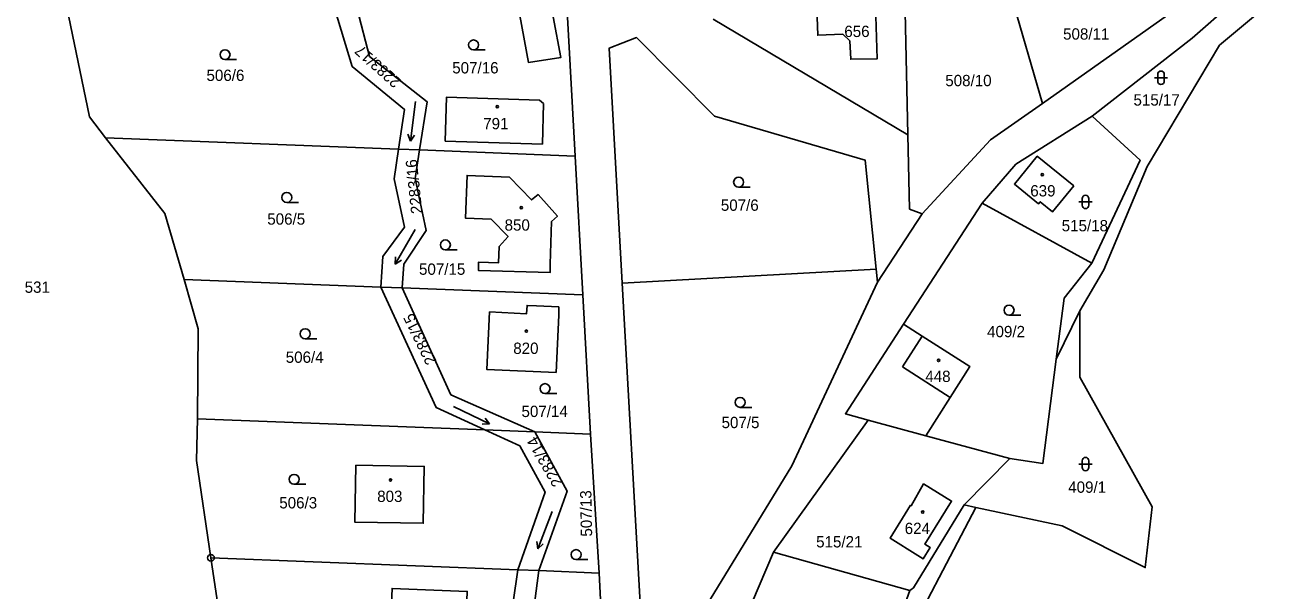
# Model space of a CAD drawing. Extents: x -725728 to -720881, y -1068679 to -1063504.
# Drawn here: x -722661.5 to -722472, y -1065252.5 to -1065167.5 of the extents above; entities that cross this region are included whole.
import ezdxf

# ---------------------------------------------------------------- set-up
doc = ezdxf.new("R2010")
doc.units = 0
for name, color, linetype in [('Hranice parcel', 7, 'Continuous'), ('Parcelní čísla', 7, 'Continuous'), ('Vnitřní kresba', 7, 'Continuous'), ('Značky bodu BP', 7, 'Continuous'), ('Značky budov', 7, 'Continuous'), ('Značky kultur', 7, 'Continuous')]:
    doc.layers.add(name, color=color, linetype=linetype)

# ---------------------------------------------------------------- blocks, each defined once
blk = doc.blocks.new('4.02_3')
at = {"layer": 'Značky budov'}
blk.add_circle((-0.001, 0), 0.0175, dxfattribs=at)
blk = doc.blocks.new('4.02_4')
at = {"layer": 'Značky budov'}
blk.add_circle((-0.001, 0), 0.0175, dxfattribs=at)
blk = doc.blocks.new('3.04_2')
at = {"layer": 'Značky kultur'}
blk.add_line((0.001, 0), (0.176, 0), dxfattribs=at)
blk.add_circle((0.001, 0.075), 0.075, dxfattribs=at)
blk = doc.blocks.new('3.16_2')
at = {"layer": 'Značky kultur'}
for p, q in [((-0.1, 0.1), (0.1, 0.1)), ((-0.05, 0.15), (-0.05, 0.05)), ((0.05, 0.05), (0.05, 0.15))]:
    blk.add_line(p, q, dxfattribs=at)
for centre, start, end in [((0, 0.15), 0, 180), ((0, 0.05), 180, 359.9879)]:
    blk.add_arc(centre, 0.05, start, end, dxfattribs=at)
blk = doc.blocks.new('3.16_3')
at = {"layer": 'Značky kultur'}
for p, q in [((-0.1, 0.1), (0.1, 0.1)), ((-0.05, 0.15), (-0.05, 0.05)), ((0.05, 0.05), (0.05, 0.15))]:
    blk.add_line(p, q, dxfattribs=at)
for centre, start, end in [((0, 0.15), 0, 180), ((0, 0.05), 180, 359.9879)]:
    blk.add_arc(centre, 0.05, start, end, dxfattribs=at)
blk = doc.blocks.new('8.02_55')
at = {"layer": 'Značky kultur'}
for p, q in [((0.035, 0.296), (-0.038, -0.299)), ((-0.038, -0.299), (-0.076, -0.196)), ((-0.038, -0.299), (0.024, -0.209))]:
    blk.add_line(p, q, dxfattribs=at)
blk = doc.blocks.new('3.04_3')
at = {"layer": 'Značky kultur'}
blk.add_line((0.001, 0), (0.176, 0), dxfattribs=at)
blk.add_circle((0.001, 0.075), 0.075, dxfattribs=at)
blk = doc.blocks.new('8.02_63')
at = {"layer": 'Značky kultur'}
for p, q in [((0.106, 0.279), (-0.109, -0.282)), ((-0.109, -0.282), (-0.121, -0.172)), ((-0.109, -0.282), (-0.027, -0.208))]:
    blk.add_line(p, q, dxfattribs=at)
blk = doc.blocks.new('8.02_64')
at = {"layer": 'Značky kultur'}
for p, q in [((-0.268, 0.13), (0.271, -0.133)), ((0.271, -0.133), (0.161, -0.135)), ((0.271, -0.133), (0.205, -0.045))]:
    blk.add_line(p, q, dxfattribs=at)
blk = doc.blocks.new('8.02_65')
at = {"layer": 'Značky kultur'}
for p, q in [((0.148, 0.259), (-0.152, -0.261)), ((-0.152, -0.261), (-0.146, -0.151)), ((-0.152, -0.261), (-0.059, -0.201))]:
    blk.add_line(p, q, dxfattribs=at)
blk = doc.blocks.new('1.05_1')
at = {"layer": 'Značky bodu BP'}
for radius in [0.05, 0.00303]:
    blk.add_circle((0, 0), radius, dxfattribs=at)

msp = doc.modelspace()

# ---------------------------------------------------------------- linework, layer by layer
at = {"layer": 'Hranice parcel'}
for p, q in [((-722508.76, -1065179.3), (-722514.08, -1065160.97)), ((-722529.42, -1065165.53), (-722529, -1065183.98)), ((-722580.11, -1065166.35), (-722578.93, -1065187.2)), ((-722529, -1065183.98), (-722558.22, -1065166.64)), ((-722605.49, -1065186.17), (-722649.45, -1065184.45)), ((-722602.33, -1065186.27), (-722605.49, -1065186.17)), ((-722578.93, -1065187.2), (-722602.33, -1065186.27)), ((-722578.93, -1065187.2), (-722577.79, -1065208.06)), ((-722517.85, -1065194.25), (-722529.64, -1065212.44)), ((-722501.38, -1065203.31), (-722517.85, -1065194.25)), ((-722533.56, -1065206.13), (-722526.83, -1065195.89)), ((-722533.76, -1065204.19), (-722571.91, -1065206.3)), ((-722533.76, -1065204.19), (-722533.56, -1065206.13)), ((-722608.12, -1065206.89), (-722637.68, -1065205.73)), ((-722604.92, -1065207), (-722608.12, -1065206.89)), ((-722604.92, -1065207), (-722577.79, -1065208.06)), ((-722577.79, -1065208.06), (-722576.63, -1065228.96)), ((-722503.17, -1065210.44), (-722506.71, -1065217.73)), ((-722592.52, -1065228.34), (-722635.65, -1065226.65)), ((-722534.94, -1065226.86), (-722549.18, -1065246.68)), ((-722534.94, -1065226.86), (-722526.3, -1065229.21)), ((-722585.03, -1065228.63), (-722592.52, -1065228.34)), ((-722576.63, -1065228.96), (-722585.03, -1065228.63)), ((-722576.63, -1065228.96), (-722575.33, -1065249.86)), ((-722526.3, -1065229.21), (-722513.68, -1065232.64)), ((-722513.68, -1065232.64), (-722520.54, -1065239.61)), ((-722520.54, -1065239.61), (-722518.81, -1065239.98)), ((-722587.58, -1065249.34), (-722633.64, -1065247.54)), ((-722549.18, -1065246.68), (-722558.17, -1065267.76)), ((-722528.7, -1065252.48), (-722549.18, -1065246.68)), ((-722584.39, -1065249.47), (-722587.58, -1065249.34)), ((-722575.33, -1065249.86), (-722584.39, -1065249.47)), ((-722575.33, -1065249.86), (-722574.27, -1065270.69))]:
    msp.add_line(p, q, dxfattribs=at)
for points in [[(-722508.76, -1065179.3), (-722489.18, -1065165.45), (-722480.73, -1065156.89)], [(-722503.17, -1065210.44), (-722499.58, -1065204.3), (-722493.08, -1065188.75), (-722482.19, -1065170.54), (-722470.24, -1065160.52)], [(-722470.24, -1065160.52), (-722474.19, -1065158.84), (-722486.3, -1065169.49), (-722501.32, -1065181.21)], [(-722649.45, -1065184.45), (-722651.88, -1065181.32), (-722655.56, -1065163.38)], [(-722605.49, -1065186.17), (-722604.6, -1065180.18), (-722612.46, -1065173.72), (-722615.08, -1065164.97)], [(-722611.71, -1065165.11), (-722609.82, -1065172.22), (-722601.2, -1065179.03), (-722602.33, -1065186.27)], [(-722582.25, -1065166.26), (-722581.13, -1065172.4), (-722585.97, -1065173.12), (-722587.25, -1065166.06)], [(-722537.72, -1065169.86), (-722537.58, -1065172.64), (-722533.6, -1065172.58), (-722533.86, -1065164.57), (-722542.65, -1065164.97), (-722542.53, -1065169.05), (-722538.78, -1065168.86), (-722537.72, -1065169.86)], [(-722571.91, -1065206.3), (-722573.85, -1065170.99), (-722569.74, -1065169.4), (-722558.01, -1065181.21), (-722535.4, -1065187.82), (-722533.76, -1065204.19)], [(-722583.7, -1065179.32), (-722583.87, -1065185.4), (-722598.46, -1065184.94), (-722598.26, -1065178.33), (-722584.31, -1065178.81), (-722583.7, -1065179.32)], [(-722526.83, -1065195.89), (-722516.59, -1065184.78), (-722508.76, -1065179.3)], [(-722517.85, -1065194.25), (-722512.81, -1065188.42), (-722501.32, -1065181.21)], [(-722501.32, -1065181.21), (-722494.12, -1065187.8), (-722501.38, -1065203.31)], [(-722637.68, -1065205.73), (-722640.55, -1065195.81), (-722649.45, -1065184.45)], [(-722526.83, -1065195.89), (-722528.75, -1065195.16), (-722529, -1065183.98)], [(-722608.12, -1065206.89), (-722607.84, -1065202.26), (-722604.56, -1065197.9), (-722606.15, -1065190.62), (-722605.49, -1065186.17)], [(-722602.33, -1065186.27), (-722602.98, -1065190.56), (-722601.34, -1065198.38), (-722604.69, -1065203.44), (-722604.92, -1065207)], [(-722504.1, -1065191.65), (-722509.58, -1065187.21), (-722513, -1065191.41), (-722509.39, -1065194.38), (-722509.12, -1065194.05), (-722507.26, -1065195.55), (-722504.1, -1065191.65)], [(-722588.8, -1065190.35), (-722585.49, -1065193.79), (-722584.53, -1065192.97), (-722581.62, -1065196.21), (-722582.51, -1065197.04), (-722582.73, -1065203.44), (-722582.71, -1065204.7), (-722593.49, -1065204.38), (-722593.46, -1065203.13), (-722590.44, -1065203.23), (-722590.37, -1065200.8), (-722589.03, -1065199.26), (-722591.57, -1065196.69), (-722595.41, -1065196.53), (-722595.17, -1065190.11), (-722588.8, -1065190.35)], [(-722506.71, -1065217.73), (-722505.52, -1065208.53), (-722501.38, -1065203.31)], [(-722635.65, -1065226.65), (-722635.54, -1065213.16), (-722637.68, -1065205.73)], [(-722592.52, -1065228.34), (-722599.84, -1065224.97), (-722608.12, -1065206.89)], [(-722604.92, -1065207), (-722597.61, -1065223.05), (-722585.03, -1065228.63)], [(-722559.21, -1065254.71), (-722569.15, -1065255.29), (-722571.91, -1065206.3)], [(-722533.56, -1065206.13), (-722546.44, -1065233.72), (-722559.21, -1065254.71)], [(-722591.81, -1065210.62), (-722586.24, -1065210.88), (-722586.18, -1065209.62), (-722584.75, -1065209.69), (-722581.43, -1065209.86), (-722581.42, -1065211.12), (-722581.81, -1065219.71), (-722592.2, -1065219.27), (-722591.81, -1065210.62)], [(-722518.81, -1065239.98), (-722505.82, -1065242.76), (-722493.36, -1065249.01), (-722492.31, -1065239.87), (-722503.17, -1065220.39), (-722503.17, -1065210.44)], [(-722529.64, -1065212.44), (-722538.38, -1065225.92), (-722534.94, -1065226.86)], [(-722526.3, -1065229.21), (-722522.63, -1065223.45), (-722519.67, -1065218.82), (-722526.83, -1065214.24), (-722529.64, -1065212.44)], [(-722506.71, -1065217.73), (-722508.73, -1065233.38), (-722513.68, -1065232.64)], [(-722633.64, -1065247.54), (-722635.81, -1065232.94), (-722635.65, -1065226.65)], [(-722587.58, -1065249.34), (-722583.46, -1065237.71), (-722587.27, -1065230.74), (-722592.52, -1065228.34)], [(-722585.03, -1065228.63), (-722580.15, -1065237.52), (-722584.39, -1065249.47)], [(-722611.87, -1065233.62), (-722601.61, -1065233.82), (-722601.76, -1065242.37), (-722612.03, -1065242.2), (-722611.87, -1065233.62)], [(-722527.48, -1065247.19), (-722531.65, -1065244.61), (-722528.58, -1065239.66), (-722528.49, -1065239.72), (-722526.63, -1065236.44), (-722522.43, -1065239.04), (-722526.44, -1065245.51), (-722525.65, -1065246), (-722526.69, -1065247.68), (-722527.48, -1065247.19)], [(-722523.64, -1065357.4), (-722526.1, -1065345.68), (-722530.94, -1065263.24), (-722518.81, -1065239.98)], [(-722520.54, -1065239.61), (-722528.15, -1065252.05), (-722528.7, -1065252.48)], [(-722635.56, -1065268.28), (-722631.82, -1065259.93), (-722633.64, -1065247.54)], [(-722592.75, -1065269.96), (-722588.95, -1065259.06), (-722587.58, -1065249.34)], [(-722584.39, -1065249.47), (-722585.77, -1065259.75), (-722589.34, -1065270.09)], [(-722597.59, -1065260.84), (-722597.64, -1065261.56), (-722606.84, -1065261.2), (-722606.45, -1065252.14), (-722595.15, -1065252.59), (-722595.49, -1065260.92), (-722597.59, -1065260.84)], [(-722528.7, -1065252.48), (-722531.78, -1065260.98), (-722533.79, -1065270.91)]]:
    msp.add_lwpolyline(points, dxfattribs=at)
at = {"layer": 'Vnitřní kresba'}
for p, q in [((-722529.79, -1065218.88), (-722526.83, -1065214.24)), ((-722522.63, -1065223.45), (-722529.79, -1065218.88))]:
    msp.add_line(p, q, dxfattribs=at)

# ---------------------------------------------------------------- block references
at = {"layer": 'Značky bodu BP', "xscale": 10, "yscale": 10}
msp.add_blockref('1.05_1', (-722633.64, -1065247.54), dxfattribs=at)
at = {"layer": 'Značky budov', "xscale": 10, "yscale": 10}
for name, p in [('4.02_3', (-722590.64, -1065179.79)), ('4.02_3', (-722508.8, -1065190.01)), ('4.02_3', (-722587.04, -1065194.95)), ('4.02_3', (-722586.26, -1065213.5)), ('4.02_4', (-722524.37, -1065217.9)), ('4.02_3', (-722606.67, -1065235.87)), ('4.02_4', (-722526.76, -1065240.68))]:
    msp.add_blockref(name, p, dxfattribs=at)
at = {"layer": 'Značky kultur', "xscale": 10, "yscale": 10}
for name, p in [('3.04_2', (-722594.22, -1065171.25)), ('3.04_2', (-722631.54, -1065172.71)), ('3.16_3', (-722490.99, -1065176.42)), ('8.02_55', (-722603.3, -1065181.96)), ('3.04_2', (-722554.42, -1065191.87)), ('3.04_3', (-722622.27, -1065194.16)), ('3.16_2', (-722502.34, -1065195.09)), ('8.02_65', (-722604.45, -1065200.82)), ('3.04_2', (-722598.45, -1065201.29)), ('3.04_2', (-722513.82, -1065211.1)), ('3.04_3', (-722619.5, -1065214.64)), ('3.04_3', (-722583.49, -1065222.88)), ('8.02_64', (-722594.54, -1065226.1)), ('3.04_2', (-722554.2, -1065224.95)), ('3.16_2', (-722502.33, -1065234.46)), ('3.04_2', (-722621.16, -1065236.51)), ('8.02_63', (-722583.48, -1065243.39)), ('3.04_2', (-722578.82, -1065247.82))]:
    msp.add_blockref(name, p, dxfattribs=at)

# ---------------------------------------------------------------- texts
at = {"layer": 'Parcelní čísla'}
for s, p in [('656', (-722538.54, -1065169.31)), ('508/11', (-722505.69, -1065169.7)), ('507/16', (-722597.41, -1065174.78)), ('506/6', (-722634.31, -1065175.91)), ('508/10', (-722523.38, -1065176.7)), ('515/17', (-722495.12, -1065179.61)), ('791', (-722592.76, -1065183.17)), ('639', (-722510.62, -1065193.26)), ('507/6', (-722557.08, -1065195.42)), ('506/5', (-722625.18, -1065197.5)), ('850', (-722589.55, -1065198.4)), ('515/18', (-722505.9, -1065198.5)), ('507/15', (-722602.4, -1065205.03)), ('531', (-722661.61, -1065207.74)), ('409/2', (-722517.1, -1065214.41)), ('820', (-722588.25, -1065216.92)), ('506/4', (-722622.41, -1065218.26)), ('448', (-722526.38, -1065221.14)), ('507/14', (-722587.01, -1065226.4)), ('507/5', (-722556.97, -1065228.07)), ('409/1', (-722504.92, -1065237.78)), ('803', (-722608.68, -1065239.16)), ('506/3', (-722623.38, -1065240.13)), ('624', (-722529.47, -1065243.98)), ('515/21', (-722542.77, -1065245.99))]:
    msp.add_text(s, height=1.7, dxfattribs=at).set_placement(p)
for s, rotation, p in [('2283/17', 138, (-722604.96, -1065175.85)), ('2283/16', 96, (-722601.88, -1065195.78)), ('2283/15', 116, (-722599.71, -1065218.04)), ('2283/14', 120, (-722580.71, -1065236.26)), ('507/13', 91, (-722576.4, -1065244.35))]:
    msp.add_text(s, height=1.7, rotation=rotation, dxfattribs=at).set_placement(p)

doc.saveas('drawing.dxf')
